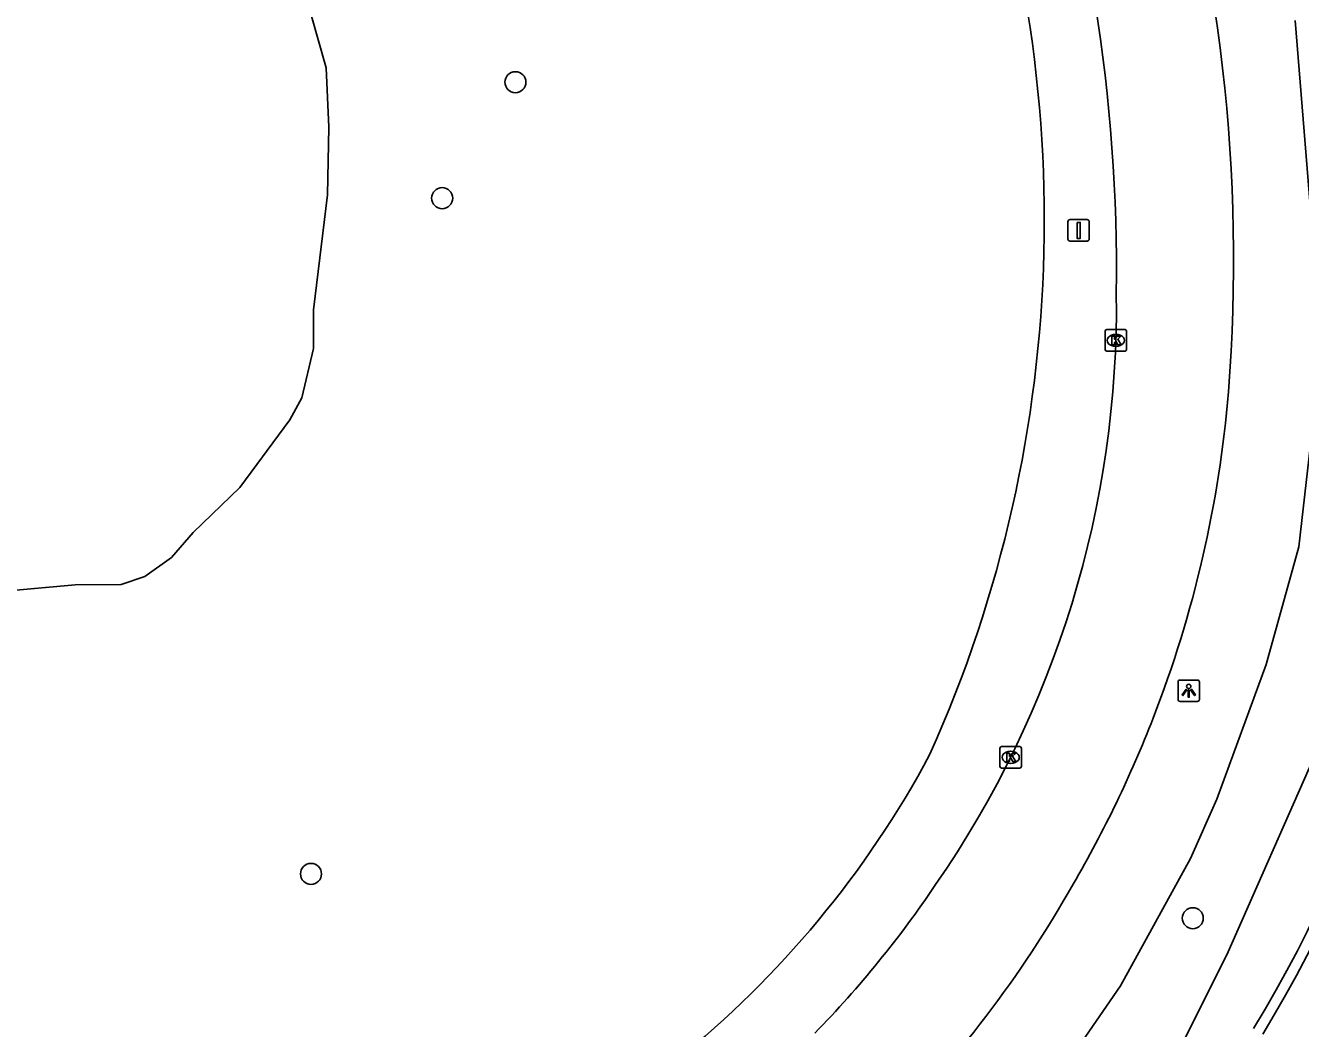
# Model space of a CAD drawing. Extents: x 162082 to 163393, y 388091 to 388632.
# Drawn here: x 162173.9 to 162233.2, y 388351 to 388397.6 of the extents above; entities that cross this region are included whole.
import ezdxf

# ---------------------------------------------------------------- set-up
doc = ezdxf.new("R2010")
doc.units = 0
for name, color, linetype in [('IMGEO_Berm_groen', 7, 'Continuous'), ('IMGEO_Boom', 7, 'Continuous'), ('IMGEO_Kolk', 7, 'Continuous'), ('IMGEO_Lichtpunt', 7, 'Continuous'), ('IMGEO_Meer_plas_ven_vijver', 7, 'Continuous'), ('IMGEO_Muur', 7, 'Continuous'), ('IMGEO_Rijbaan_lokaal_open', 7, 'Continuous'), ('IMGEO_Rijbaan_regionaal_gesloten', 7, 'Continuous'), ('IMGEO_Verkeersbordpaal', 7, 'Continuous')]:
    doc.layers.add(name, color=color, linetype=linetype)

msp = doc.modelspace()

# ---------------------------------------------------------------- linework, layer by layer
at = {"layer": 'IMGEO_Berm_groen'}
for points in [[(162234.891, 388399.985), (162235.769, 388395.097), (162236.341, 388390.336), (162236.907, 388383.39), (162237.01, 388378.487), (162236.391, 388372.985), (162235.325, 388368.459), (162233.853, 388363.64), (162229.778, 388354.393), (162226.723, 388348.311), (162222.828, 388342.785), (162214.3, 388332.748), (162211.418, 388329.641)], [(162206.939, 388335.167), (162210.958, 388338.059), (162214.998, 388341.401), (162218.86, 388345.287), (162220.923, 388347.606), (162223.061, 388350.369), (162224.843, 388352.954), (162228.09, 388358.884), (162229.326, 388361.644), (162231.606, 388367.901), (162233.127, 388373.368), (162233.672, 388378.133), (162233.837, 388386.949), (162232.955, 388397.857)]]:
    msp.add_lwpolyline(points, dxfattribs=at)
for centre, radius, start, end in [((162160.579, 388388.577), 60.717, 335.83969, 21.32357), ((162175.072, 388385.617), 46.395, 285.93503, 331.84597)]:
    msp.add_arc(centre, radius, start, end, dxfattribs=at)
at = {"layer": 'IMGEO_Boom'}
for centre in [(162196.7, 388394.983), (162193.294, 388389.59), (162187.194, 388358.163), (162228.201, 388356.102)]:
    msp.add_circle(centre, 0.489, dxfattribs=at)
at = {"layer": 'IMGEO_Kolk'}
for p, q in [((162224.121, 388382.55), (162224.121, 388383.402)), ((162224.196, 388383.476), (162225.048, 388383.476)), ((162224.609, 388383.256), (162224.634, 388383.256)), ((162225.122, 388383.402), (162225.122, 388382.55)), ((162224.632, 388382.696), (162224.607, 388382.696)), ((162225.048, 388382.476), (162224.196, 388382.476)), ((162219.232, 388363.158), (162219.232, 388364.01)), ((162219.307, 388364.084), (162220.159, 388364.084)), ((162219.72, 388363.864), (162219.745, 388363.864)), ((162220.233, 388364.01), (162220.233, 388363.158)), ((162220.159, 388363.084), (162219.307, 388363.084)), ((162219.743, 388363.304), (162219.718, 388363.304))]:
    msp.add_line(p, q, dxfattribs=at)
for points in [[(162224.121, 388382.55), (162224.121, 388383.402)], [(162224.196, 388383.476), (162225.048, 388383.476)], [(162224.442, 388383.176), (162224.565, 388383.176), (162224.565, 388383.025), (162224.695, 388383.176), (162224.859, 388383.176), (162224.713, 388383.025), (162224.866, 388382.776), (162224.714, 388382.776), (162224.629, 388382.94), (162224.565, 388382.873), (162224.565, 388382.776), (162224.442, 388382.776), (162224.442, 388383.176)], [(162225.122, 388383.402), (162225.122, 388382.55)], [(162225.048, 388382.476), (162224.196, 388382.476)], [(162219.232, 388363.158), (162219.232, 388364.01)], [(162219.307, 388364.084), (162220.159, 388364.084)], [(162219.553, 388363.784), (162219.676, 388363.784), (162219.676, 388363.633), (162219.806, 388363.784), (162219.97, 388363.784), (162219.824, 388363.633), (162219.977, 388363.384), (162219.825, 388363.384), (162219.74, 388363.548), (162219.676, 388363.481), (162219.676, 388363.384), (162219.553, 388363.384), (162219.553, 388363.784)], [(162220.233, 388364.01), (162220.233, 388363.158)], [(162220.159, 388363.084), (162219.307, 388363.084)]]:
    msp.add_lwpolyline(points, dxfattribs=at)
for centre, start, end in [((162224.198, 388383.4), 91.55205, 178.44795), ((162224.198, 388383.4), 91.55205, 178.44795), ((162225.046, 388383.4), 1.55205, 88.44795), ((162225.046, 388383.4), 1.55205, 88.44795), ((162224.198, 388382.552), 181.55205, 268.44795), ((162224.198, 388382.552), 181.55205, 268.44795), ((162225.046, 388382.552), 271.55205, 358.44795), ((162225.046, 388382.552), 271.55205, 358.44795), ((162219.309, 388364.008), 91.55205, 178.44795), ((162219.309, 388364.008), 91.55205, 178.44795), ((162220.157, 388364.008), 1.55205, 88.44795), ((162220.157, 388364.008), 1.55205, 88.44795), ((162219.309, 388363.16), 181.55205, 268.44795), ((162219.309, 388363.16), 181.55205, 268.44795), ((162220.157, 388363.16), 271.55205, 358.44795), ((162220.157, 388363.16), 271.55205, 358.44795)]:
    msp.add_arc(centre, 0.0765, start, end, dxfattribs=at)
for centre, major_axis, ratio, start_param, end_param in [((162224.608, 388382.976), (-0.387, 0.002), 0.722429, 4.712389, 7.853982), ((162224.633, 388382.976), (-0.39, 0.002), 0.717154, 1.570796, 4.712389), ((162219.719, 388363.584), (-0.387, 0.002), 0.722429, 4.712389, 7.853982), ((162219.744, 388363.584), (-0.39, 0.002), 0.717154, 1.570796, 4.712389)]:
    msp.add_ellipse(centre, major_axis=major_axis, ratio=ratio, start_param=start_param, end_param=end_param, dxfattribs=at)
at = {"layer": 'IMGEO_Lichtpunt'}
for p, q in [((162228.417, 388367.18), (162227.609, 388367.18)), ((162228.417, 388367.18), (162227.609, 388367.18)), ((162227.515, 388367.085), (162227.515, 388366.278)), ((162227.515, 388367.085), (162227.515, 388366.278)), ((162228.511, 388366.278), (162228.511, 388367.085)), ((162228.511, 388366.278), (162228.511, 388367.085)), ((162227.609, 388366.184), (162228.417, 388366.184)), ((162227.609, 388366.184), (162228.417, 388366.184))]:
    msp.add_line(p, q, dxfattribs=at)
for points in [[(162227.889, 388366.749), (162227.928, 388366.721), (162227.74, 388366.459), (162227.702, 388366.486), (162227.889, 388366.749)], [(162227.991, 388366.701), (162228.038, 388366.701), (162228.038, 388366.379), (162227.991, 388366.379), (162227.991, 388366.701)], [(162228.101, 388366.721), (162228.139, 388366.748), (162228.326, 388366.486), (162228.287, 388366.458), (162228.101, 388366.721)]]:
    msp.add_lwpolyline(points, dxfattribs=at)
msp.add_circle((162228.014, 388366.883), 0.0994, dxfattribs=at)
for centre, start, end in [((162227.609, 388367.085), 90, 180), ((162227.609, 388367.085), 90, 180), ((162228.417, 388367.085), 0, 90), ((162228.417, 388367.085), 0, 90), ((162227.609, 388366.278), 180, 270), ((162227.609, 388366.278), 180, 270), ((162228.417, 388366.278), 270, 0), ((162228.417, 388366.278), 270, 360)]:
    msp.add_arc(centre, 0.0946, start, end, dxfattribs=at)
at = {"layer": 'IMGEO_Meer_plas_ven_vijver'}
msp.add_lwpolyline([(162171.748, 388371.207), (162176.23, 388371.609), (162178.365, 388371.62), (162179.464, 388371.991), (162180.7, 388372.884), (162181.715, 388374.047), (162183.892, 388376.129), (162186.21, 388379.286), (162186.771, 388380.304), (162187.305, 388382.594), (162187.311, 388384.403), (162187.958, 388389.743), (162188.031, 388392.892), (162187.894, 388395.651), (162186.856, 388399.318)], dxfattribs=at)
at = {"layer": 'IMGEO_Muur'}
msp.add_arc((162161.675, 388388.966), 92.147, 320.92318, 351.45801, dxfattribs=at)
at = {"layer": 'IMGEO_Rijbaan_lokaal_open'}
msp.add_arc((162179.632, 388382.235), 60.159, 328.68955, 0.20159, dxfattribs=at)
at = {"layer": 'IMGEO_Rijbaan_regionaal_gesloten'}
for centre, radius, start, end in [((162146.636, 388386.231), 78.015, 359.21634, 19.10781), ((162150.988, 388386.668), 79.109, 355.58616, 17.44021), ((162177.411, 388384.565), 47.237, 325.28412, 0.72693), ((162179.586, 388382.248), 60.705, 328.69596, 0.18768), ((162175.528, 388385.139), 54.524, 338.7829, 355.20415), ((162171.605, 388385.404), 74.224, 324.4788, 353.2721), ((162175.107, 388385.35), 54.994, 329.8025, 338.73653), ((162176.015, 388384.042), 53.555, 314.73808, 330.52329), ((162175.713, 388384.892), 48.824, 315.64265, 326.10282)]:
    msp.add_arc(centre, radius, start, end, dxfattribs=at)
at = {"layer": 'IMGEO_Verkeersbordpaal'}
for p, q in [((162222.497, 388388.59), (162223.287, 388388.59)), ((162223.287, 388388.59), (162222.497, 388388.59)), ((162222.397, 388387.69), (162222.397, 388388.49)), ((162222.397, 388388.49), (162222.397, 388387.69)), ((162223.387, 388388.49), (162223.387, 388387.69)), ((162223.387, 388387.69), (162223.387, 388388.49)), ((162223.287, 388387.59), (162222.497, 388387.59)), ((162222.497, 388387.59), (162223.287, 388387.59))]:
    msp.add_line(p, q, dxfattribs=at)
msp.add_lwpolyline([(162222.817, 388388.465), (162222.967, 388388.465), (162222.967, 388387.715), (162222.817, 388387.715), (162222.817, 388388.465)], dxfattribs=at)
for centre, start, end in [((162222.497, 388388.49), 90, 180), ((162222.497, 388388.49), 90, 180), ((162223.287, 388388.49), 0, 90), ((162223.287, 388388.49), 360, 90), ((162222.497, 388387.69), 180, 270), ((162222.497, 388387.69), 180, 270), ((162223.287, 388387.69), 270, 0), ((162223.287, 388387.69), 270, 0)]:
    msp.add_arc(centre, 0.1, start, end, dxfattribs=at)

doc.saveas('drawing.dxf')
